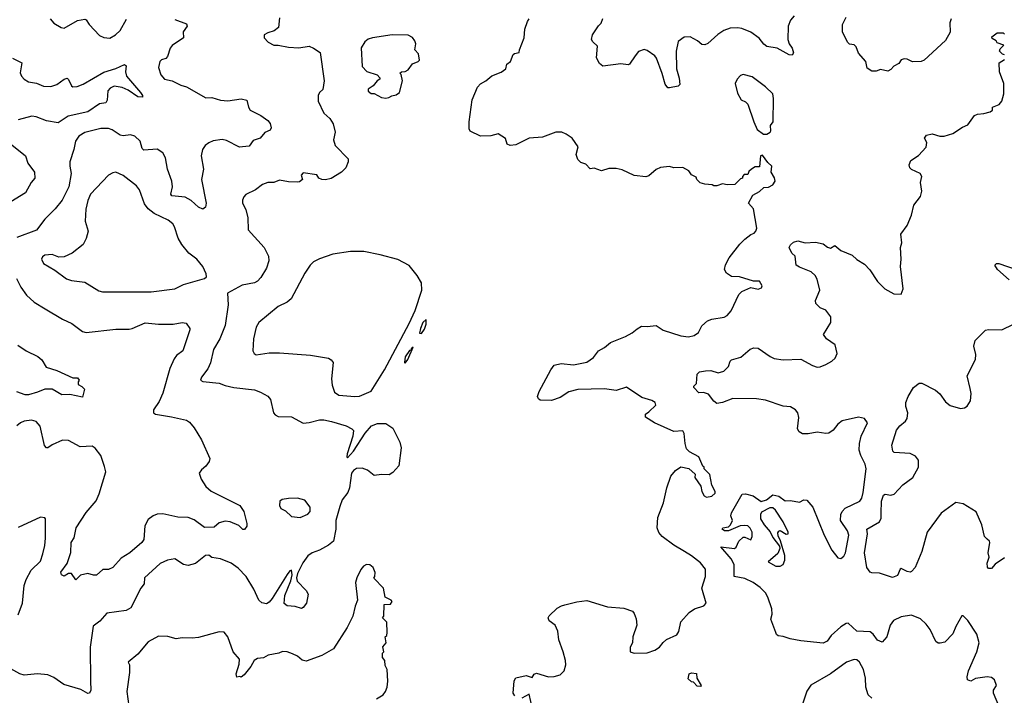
# Model space of a CAD drawing. Extents: x 1966327 to 2147849, y 395140 to 552178.
# Tile 257 of 316: x 2045185 to 2051853, y 532979 to 537558. Entities that reach past the tile are written whole.
import ezdxf

# ---------------------------------------------------------------- set-up
doc = ezdxf.new("R2010")
doc.units = 0

msp = doc.modelspace()

# ---------------------------------------------------------------- linework, layer by layer
at = {"layer": '0CON20XD'}
for points in [[(2046945, 537570), (2046936.7, 537505), (2046908.3, 537481.7), (2046865, 537470), (2046840, 537455), (2046840, 537435), (2046867.5, 537405), (2046905, 537386.7), (2046935, 537386.2), (2047005, 537371.4), (2047075, 537367.8), (2047145, 537378.6), (2047175, 537365.8), (2047220, 537335), (2047245.6, 537145), (2047237.3, 537085), (2047216, 537064), (2047206.5, 537045), (2047206.9, 537006.9), (2047244.3, 536925), (2047285, 536888), (2047308.3, 536851.7), (2047321.4, 536795), (2047310, 536745), (2047322, 536705), (2047410, 536615), (2047409.2, 536595), (2047392.9, 536555), (2047364, 536525), (2047295, 536482.5), (2047255, 536472), (2047230, 536475), (2047210, 536485), (2047196.4, 536506.4), (2047105, 536520), (2047090, 536505), (2047100, 536475), (2047079.5, 536460.5), (2047063.9, 536456.1), (2047005, 536459.2), (2046945, 536470), (2046905, 536455.7), (2046864.3, 536455.7), (2046828.8, 536441.2), (2046782.5, 536405), (2046715, 536372.5), (2046701.7, 536358.3), (2046693.3, 536335), (2046694, 536315), (2046715, 536272.5), (2046728.6, 536215), (2046732, 536135), (2046841.2, 536015), (2046868.8, 535955), (2046871.2, 535925), (2046855.8, 535875), (2046818.2, 535811.8), (2046795, 535787.1), (2046775, 535775.6), (2046691.9, 535758.1), (2046592, 535705), (2046595.5, 535625), (2046576.2, 535485), (2046540, 535395), (2046497.5, 535322.5), (2046476.2, 535233.8), (2046458.9, 535191.1), (2046416.2, 535135), (2046410, 535115), (2046425, 535106.2), (2046534.6, 535094.6), (2046575, 535078.5), (2046635, 535066.2), (2046775, 535049.5), (2046814.5, 535034.5), (2046865, 535005.8), (2046884, 534985), (2046904.3, 534895), (2046915, 534880.8), (2046935, 534870), (2047025.7, 534865.7), (2047105, 534824.2), (2047145, 534827.5), (2047215, 534845.6), (2047245, 534845.5), (2047295.7, 534834.3), (2047395, 534805.5), (2047435, 534786.5), (2047444.4, 534775), (2047440, 534735), (2047402.2, 534615), (2047400, 534595), (2047405, 534590), (2047445, 534634.5), (2047525, 534757.2), (2047567.1, 534805), (2047607.3, 534822.7), (2047665, 534822.2), (2047710.6, 534790.6), (2047759.2, 534695), (2047767.6, 534657.6), (2047751.9, 534535), (2047711.4, 534488.6), (2047686.7, 534473.3), (2047635, 534476.4), (2047585, 534469.5), (2047540, 534505), (2047505, 534518.1), (2047465, 534515.6), (2047445, 534504), (2047430.8, 534485), (2047417.5, 534385), (2047407.5, 534355), (2047368, 534305), (2047351.9, 534258.1), (2047326, 534165), (2047326, 534105), (2047310, 534025), (2047275, 533996), (2047215, 533964), (2047165, 533946), (2047135, 533924.3), (2047102.4, 533877.6), (2047065.6, 533805), (2047059.2, 533775), (2047063, 533753), (2047125, 533690), (2047138.1, 533665), (2047127.8, 533605), (2047105, 533574.2), (2047092.3, 533567.7), (2047050.3, 533580.3), (2046995.6, 533585.6), (2046975, 533602.5), (2046979.5, 533655), (2047021.9, 533755), (2047030, 533795), (2047025, 533827.5), (2047015, 533823.8), (2046995, 533798.6), (2046895, 533635.9), (2046875, 533610.4), (2046855, 533600.6), (2046825, 533606.7), (2046803.6, 533625), (2046769.5, 533699.5), (2046717.3, 533785), (2046665, 533840.6), (2046616.2, 533876.2), (2046545, 533905.5), (2046485, 533914), (2046465, 533929.5), (2046443.4, 533926.6), (2046375, 533873.8), (2046325, 533859.2), (2046295, 533865.7), (2046235, 533904.4), (2046185, 533894.5), (2046135, 533873.5), (2046029.4, 533775), (2046026.9, 533735), (2046004.7, 533705.3), (2045937.6, 533572.4), (2045905, 533553.6), (2045775, 533535.6), (2045728, 533482), (2045681.3, 533448.7), (2045661.1, 533305), (2045664.4, 533075), (2045666.7, 533013.3), (2045656.2, 532995), (2045645, 532992.5), (2045598, 533018), (2045483.6, 533053.6), (2045415, 533100.9), (2045375, 533117.3), (2045305, 533125.4), (2045215, 533116.9), (2045185.2, 533125.3), (2045125, 533160)], [(2046235, 537558.8), (2046315, 537530), (2046319.2, 537515), (2046291.4, 537475), (2046292.9, 537435), (2046217.7, 537382.3), (2046204.7, 537365), (2046185, 537308), (2046175, 537296), (2046145, 537286.2), (2046134.3, 537275), (2046124.3, 537235), (2046140, 537185), (2046165, 537156), (2046217.5, 537145), (2046275.5, 537115.5), (2046315, 537103.1), (2046445, 537027.8), (2046485, 537030), (2046545, 537013.3), (2046595, 537007.5), (2046685, 537022), (2046723.3, 537013.3), (2046734.2, 536965), (2046746.1, 536946.1), (2046818.3, 536908.3), (2046864, 536874), (2046880, 536855), (2046886.7, 536825), (2046879.7, 536810.3), (2046845, 536793.3), (2046814.1, 536755.9), (2046765, 536740), (2046738.3, 536701.7), (2046693, 536697), (2046673.3, 536695), (2046585, 536740), (2046555, 536746.5), (2046495, 536736.9), (2046465, 536724.2), (2046441.2, 536705), (2046421.7, 536678.3), (2046414.2, 536635.8), (2046429.1, 536545), (2046416.9, 536475), (2046447.5, 536315), (2046442.7, 536287.3), (2046425, 536273.8), (2046395, 536288.6), (2046345, 536332.5), (2046305.3, 536355.3), (2046214, 536365), (2046208.9, 536375), (2046219.1, 536425), (2046215.6, 536465), (2046186.5, 536545), (2046173, 536623), (2046154.2, 536655), (2046115, 536680), (2046025, 536674.3), (2046014.4, 536685), (2045999.4, 536735), (2045965, 536768.5), (2045935, 536777.9), (2045885, 536772.1), (2045865, 536775.4), (2045810.9, 536810.9), (2045785, 536821.8), (2045735, 536821.2), (2045625, 536794.4), (2045585, 536770), (2045562.9, 536735), (2045551.9, 536678.1), (2045524.4, 536595), (2045523.1, 536565), (2045533.3, 536515), (2045516.5, 536425), (2045471.1, 536335), (2045425, 536277.5), (2045354.5, 536205.5), (2045298.3, 536131.7), (2045165, 536081.2)], [(2045391.2, 537565), (2045415.7, 537535.7), (2045465, 537506), (2045485, 537501.2), (2045575, 537552.9), (2045625, 537561.2), (2045635, 537556.7), (2045655, 537526.7), (2045725, 537450), (2045755, 537436.7), (2045795, 537432), (2045834.3, 537455.7), (2045864, 537485), (2045907.6, 537562.4)], [(2048536.7, 532976.7), (2048527.5, 532995), (2048532.6, 533077.4), (2048545, 533098.6), (2048615, 533114.2), (2048655, 533100), (2048668.3, 533121.7), (2048685, 533128.8), (2048765, 533105.8), (2048805, 533107.1), (2048845, 533118), (2048872, 533145), (2048882.5, 533185), (2048880.6, 533215), (2048865.6, 533275), (2048835.7, 533355), (2048830, 533415), (2048810, 533455), (2048771.2, 533485), (2048764.2, 533505), (2048771.3, 533518.7), (2048825, 533569.2), (2048853.2, 533586.8), (2048876.9, 533593.1), (2048957, 533613), (2049025, 533622.2), (2049165, 533579.4), (2049275, 533569.2), (2049335, 533548.8), (2049346.2, 533535), (2049358.8, 533498.8), (2049363.8, 533455), (2049336, 533375), (2049334.2, 533335), (2049318, 533305), (2049320, 533275), (2049345, 533265.6), (2049435, 533268.5), (2049485, 533284.6), (2049517.1, 533305), (2049541.7, 533338.3), (2049565, 533358), (2049635, 533388.8), (2049648.2, 533411.8), (2049661.5, 533478.5), (2049719.4, 533540.6), (2049754.4, 533565.6), (2049817.5, 533585), (2049832.5, 533605), (2049804, 533705), (2049829.2, 533785), (2049828, 533835), (2049795, 533877.5), (2049735, 533925.6), (2049686.1, 533953.9), (2049615, 533996.9), (2049536, 534056), (2049513.2, 534083.2), (2049500.9, 534115), (2049506.5, 534185), (2049545.6, 534285), (2049568.1, 534385), (2049594.3, 534465.7), (2049625, 534502.5), (2049663, 534527), (2049717, 534517), (2049758.3, 534478.3), (2049757.5, 534455), (2049797, 534397), (2049805, 534360), (2049820.7, 534330.7), (2049835, 534322.5), (2049871.7, 534328.3), (2049895, 534350), (2049895, 534360), (2049873, 534403), (2049857.5, 534475), (2049820, 534515), (2049820, 534525), (2049811.7, 534531.7), (2049783.3, 534595), (2049720.5, 534630.5), (2049700.9, 534650.9), (2049690.8, 534685), (2049684.2, 534754.2), (2049675, 534771.2), (2049615, 534768), (2049483.3, 534825), (2049422.5, 534865), (2049422.5, 534885), (2049445, 534900), (2049492.5, 534945), (2049487.5, 534965), (2049465, 534978), (2049398, 534998), (2049295, 535067.1), (2049225, 535045.7), (2049145, 535056.9), (2048965, 535052.9), (2048904.1, 535035.9), (2048845, 534998), (2048785, 534978), (2048709.5, 534979.5), (2048697.7, 534987.7), (2048691.2, 535005), (2048701.7, 535038.3), (2048780.8, 535185), (2048805, 535216.2), (2048852.5, 535227.5), (2048935, 535220), (2049025, 535236.2), (2049071.2, 535268.8), (2049105, 535313.3), (2049145, 535336.2), (2049185, 535370), (2049288, 535412), (2049333.1, 535436.9), (2049366, 535464), (2049395, 535481.2), (2049435, 535478.1), (2049495, 535486.2), (2049543.4, 535453.4), (2049662.5, 535415), (2049715, 535410), (2049752.5, 535417.5), (2049782.4, 535437.6), (2049805, 535483.8), (2049841.7, 535518.3), (2049871.3, 535528.7), (2049955, 535542.2), (2049976.7, 535553.3), (2050002.2, 535585), (2050055.8, 535695), (2050075, 535716), (2050135, 535743.3), (2050185, 535731.2), (2050208.3, 535741.7), (2050212.5, 535755), (2050195, 535786.2), (2050155, 535786.2), (2050060, 535815), (2050005, 535818.8), (2049970.5, 535840.5), (2049956.7, 535865), (2049964.1, 535895.9), (2049990, 535945), (2050062.5, 536037.5), (2050095, 536071.9), (2050135, 536101.4), (2050158.7, 536111.3), (2050170.8, 536125), (2050175.7, 536145.7), (2050155, 536277.5), (2050120, 536315), (2050150.7, 536369.3), (2050195.8, 536394.2), (2050225, 536420), (2050255.7, 536424.3), (2050285, 536440), (2050300, 536465), (2050296.2, 536486.2), (2050273.3, 536525), (2050277.5, 536565), (2050250.7, 536590.7), (2050215, 536640), (2050202.5, 536635), (2050195, 536560), (2050165, 536560), (2050140, 536545), (2050121.7, 536528.3), (2050115, 536510), (2050091.7, 536508.3), (2050080, 536495), (2050080, 536485), (2050065, 536480), (2050028.3, 536441.7), (2049975, 536440), (2049945, 536446.7), (2049905, 536432.5), (2049885, 536432.5), (2049875, 536440), (2049825, 536442.5), (2049793, 536453), (2049770, 536475), (2049765, 536490), (2049735, 536507.5), (2049716.7, 536535), (2049675, 536555.7), (2049615, 536553.3), (2049585, 536563.8), (2049525, 536556.2), (2049495, 536543.3), (2049445, 536500), (2049425, 536494), (2049345, 536502.5), (2049265, 536540), (2049225, 536549.2), (2049175, 536550), (2049125, 536533.3), (2049075, 536552.5), (2049048.3, 536548.3), (2049018.3, 536578.3), (2048985, 536590), (2048965, 536610), (2048952.5, 536645), (2048967, 536697), (2048926.7, 536755), (2048885, 536783.3), (2048855, 536796), (2048815, 536795.8), (2048725, 536762.5), (2048635.8, 536754.2), (2048545, 536709.2), (2048505.7, 536705.7), (2048485.6, 536715.6), (2048473.6, 536753.6), (2048425, 536785.8), (2048375, 536771.9), (2048305, 536768), (2048235, 536802.5), (2048228, 536818), (2048228.7, 536865), (2048249.7, 537015), (2048285, 537100), (2048305, 537123.3), (2048342.5, 537145), (2048381.2, 537178.8), (2048445, 537202), (2048477.5, 537225), (2048483, 537257), (2048507.5, 537275), (2048527, 537323), (2048535, 537330), (2048567.5, 537335), (2048570, 537355), (2048601.2, 537435), (2048606.2, 537495), (2048624.2, 537545.8), (2048635.9, 537564.1)], [(2050430, 537585), (2050403.8, 537555), (2050388, 537515), (2050385.6, 537425), (2050394.7, 537394.7), (2050416.9, 537365), (2050425.8, 537334.2), (2050415, 537316.7), (2050395, 537320.8), (2050315.4, 537365.4), (2050245, 537376.9), (2050225, 537391.4), (2050192.1, 537432.1), (2050135, 537474.4), (2050075, 537498.9), (2050045, 537503.3), (2049995, 537500), (2049953.9, 537486.1), (2049911.9, 537458.1), (2049845, 537396.9), (2049825, 537386.9), (2049805, 537389.2), (2049774.5, 537414.5), (2049725, 537442.9), (2049685, 537440.8), (2049645, 537410), (2049629.4, 537345), (2049633.3, 537225), (2049651.7, 537161.7), (2049655, 537120), (2049645, 537107.5), (2049585, 537096.7), (2049575, 537096.7), (2049555, 537121.2), (2049534.6, 537194.6), (2049497, 537297), (2049485, 537314), (2049435, 537350), (2049414, 537356), (2049375, 537342), (2049352.5, 537312.5), (2049315, 537256.7), (2049305, 537251.2), (2049255, 537260), (2049133.6, 537243.6), (2049110.7, 537260.7), (2049090.5, 537300.5), (2049097.7, 537377.7), (2049065, 537407.5), (2049057.5, 537425), (2049063.9, 537456.1), (2049105, 537517.5), (2049123.3, 537535), (2049133.6, 537566.4)], [(2051493.3, 537565), (2051484, 537536), (2051486.4, 537473.6), (2051453.9, 537416.1), (2051310, 537285), (2051290, 537275), (2051231.7, 537271.7), (2051195, 537290), (2051175, 537293.3), (2051153.9, 537286.1), (2051138.3, 537261.7), (2051105, 537243.3), (2051085, 537220), (2051065, 537210), (2051015, 537220), (2050985, 537210), (2050955, 537210), (2050925, 537230), (2050913.8, 537275), (2050865, 537331.2), (2050850, 537375), (2050835, 537388.8), (2050805, 537393.3), (2050790, 537405), (2050756, 537475), (2050756, 537525), (2050781.2, 537575)], [(2051855, 537320), (2051840, 537325), (2051820, 537345), (2051825, 537360), (2051850, 537385), (2051805, 537402.5), (2051797.5, 537415), (2051770.7, 537430.7), (2051768.3, 537441.7), (2051805, 537470), (2051845, 537470), (2051855, 537460)], [(2047665, 537026), (2047685, 537030), (2047705, 537043.3), (2047735, 537048.8), (2047756, 537065), (2047776.7, 537145), (2047767, 537187), (2047760, 537195), (2047770, 537205), (2047795, 537206.2), (2047815, 537217.5), (2047845, 537258.8), (2047882.5, 537275), (2047891.2, 537285), (2047885, 537327.5), (2047860, 537355), (2047866.2, 537395), (2047860, 537415), (2047845, 537436.7), (2047815, 537453.8), (2047706.4, 537456.4), (2047574.2, 537435.8), (2047544.2, 537425.8), (2047521.7, 537408.3), (2047496.4, 537366.4), (2047505, 537240), (2047536.3, 537206.3), (2047606.2, 537185), (2047622.5, 537165), (2047622.5, 537155), (2047605, 537143.8), (2047578.9, 537111.1), (2047545, 537086.7), (2047544.1, 537074.1), (2047565, 537057.5), (2047585, 537057.5), (2047635, 537032), (2047665, 537026)], [(2045135, 537297.1), (2045198.6, 537265), (2045188.7, 537198.7), (2045197.1, 537175), (2045215, 537154.4), (2045245, 537137.8), (2045297.8, 537127.8), (2045345, 537108.1), (2045394.5, 537105.5), (2045435, 537118.5), (2045485, 537155.6), (2045505, 537162.5), (2045515, 537153.8), (2045535, 537110.8), (2045545, 537104.3), (2045574.5, 537105.5), (2045615, 537120.4), (2045755, 537202.9), (2045835, 537226.4), (2045895, 537254), (2045905.5, 537245.5), (2045900.9, 537205), (2045908.2, 537175), (2046002.5, 537065), (2046016.7, 537045), (2046016.1, 537033.9), (2045985, 537036), (2045919.5, 537079.5), (2045878.1, 537098.1), (2045825, 537107.5), (2045797.8, 537095), (2045782.2, 537075), (2045777.2, 537012.8), (2045768.8, 536995), (2045725, 536987.9), (2045645, 536934), (2045513.1, 536905), (2045445, 536859.6), (2045365, 536872.5), (2045295, 536898.9), (2045266.7, 536903.3), (2045175, 536880.4)], [(2049828.3, 535178.3), (2049865, 535180), (2049915, 535164.2), (2049953.6, 535176.4), (2049985, 535207.5), (2049996.2, 535245), (2050005, 535253.8), (2050068.2, 535271.8), (2050132.5, 535325), (2050155.9, 535334.1), (2050185, 535332), (2050266.2, 535275), (2050295, 535263.1), (2050355, 535253.6), (2050475, 535258.1), (2050553.3, 535215), (2050585, 535204.4), (2050605, 535205.6), (2050645, 535221.9), (2050685, 535244.4), (2050707.5, 535265), (2050721.4, 535295), (2050707.5, 535355), (2050647.5, 535395), (2050629.2, 535425), (2050677.3, 535505), (2050678.2, 535545), (2050645, 535590.6), (2050605, 535605.6), (2050575.7, 535635), (2050574.4, 535655), (2050604.4, 535725), (2050585, 535800), (2050570.8, 535825), (2050545, 535848.6), (2050465, 535881.4), (2050442, 535895), (2050436.7, 535955), (2050413.3, 535975), (2050396.7, 536015), (2050405, 536033.3), (2050425, 536050), (2050455, 536058.8), (2050505, 536047.1), (2050575, 536051.1), (2050625, 536038.2), (2050655, 536015.7), (2050675, 536010), (2050705, 536028), (2050745, 535994), (2050821.4, 535961.4), (2050853.2, 535933.2), (2050905, 535900.8), (2050942.4, 535862.4), (2050994.5, 535784.5), (2051044, 535735), (2051105, 535700.8), (2051155, 535697.5), (2051167.5, 535735), (2051148.8, 535885), (2051153.8, 535935), (2051150.8, 536015), (2051159.2, 536045), (2051152, 536105), (2051195.6, 536164.4), (2051225, 536233.3), (2051239.4, 536300.6), (2051285, 536360), (2051293.6, 536396.4), (2051286.2, 536455), (2051293.8, 536495), (2051282.5, 536515), (2051223.9, 536543.9), (2051212.5, 536555), (2051207.5, 536575), (2051220, 536605), (2051272.4, 536637.6), (2051323.8, 536695), (2051328.8, 536725), (2051311.2, 536755), (2051326.7, 536775), (2051365, 536785.8), (2051415, 536770), (2051445, 536770), (2051505, 536786.7), (2051569.3, 536830.7), (2051605, 536846.7), (2051650, 536910), (2051670.9, 536919.1), (2051715, 536922), (2051756.1, 536933.9), (2051772.5, 536945), (2051772.5, 536965), (2051817, 536983), (2051836.7, 537005), (2051848.8, 537055), (2051850, 537125), (2051820, 537205), (2051817.5, 537265), (2051855, 537287.5)], [(2050245, 536782), (2050266.2, 536795), (2050271.2, 536805), (2050268.3, 536841.7), (2050286.7, 536865), (2050290, 537025), (2050285, 537056.7), (2050235, 537103.8), (2050145, 537170), (2050085, 537186.2), (2050065, 537180), (2050042.5, 537155), (2050030, 537125), (2050045, 537060), (2050070, 537015), (2050100.5, 537000.5), (2050116.2, 536985), (2050156.7, 536865), (2050180, 536815), (2050222, 536782), (2050245, 536782)], [(2045108.9, 536728.9), (2045223.8, 536635), (2045240, 536585), (2045284.2, 536525), (2045286.2, 536485), (2045262, 536455), (2045224.2, 536385.8), (2045095, 536306)], [(2045745, 535712.9), (2046075, 535714.3), (2046235, 535733.3), (2046295, 535763.3), (2046435.7, 535804.3), (2046448.8, 535815), (2046448.1, 535835), (2046424.5, 535885), (2046384.5, 535935), (2046329.4, 535975), (2046282.5, 536035), (2046257.6, 536077.6), (2046233.1, 536155), (2046220.8, 536175), (2046190.2, 536200.2), (2046095, 536245.5), (2046055.3, 536275.3), (2046030.6, 536310.6), (2045995.6, 536405), (2045975, 536432), (2045885, 536501.4), (2045835, 536524.2), (2045815, 536521.4), (2045786, 536505), (2045663.1, 536375), (2045645, 536333.3), (2045631.8, 536275), (2045628, 536192), (2045648, 536125), (2045634.4, 536075.6), (2045615, 536034), (2045539.2, 535975), (2045485, 535951.4), (2045449.1, 535949.1), (2045405, 535966.9), (2045355, 535962.2), (2045338.9, 535951.1), (2045331.4, 535935), (2045346.4, 535906.4), (2045421.7, 535861.7), (2045502, 535802), (2045535, 535790), (2045625, 535780), (2045720.7, 535720.7), (2045745, 535712.9)], [(2047455, 535004.3), (2047485, 535007.5), (2047565, 535040), (2047655.7, 535184.3), (2047821.7, 535498.3), (2047862.7, 535587.3), (2047907.3, 535725), (2047906, 535775), (2047876.7, 535825), (2047822.3, 535892.3), (2047745, 535932), (2047625, 535965.8), (2047515, 535988.1), (2047425, 535986.9), (2047305, 535970), (2047215, 535937.1), (2047175, 535918), (2047150.8, 535895), (2047115, 535841.2), (2047023.6, 535666.4), (2046995.4, 535644.6), (2046935, 535614.3), (2046804, 535505), (2046787.1, 535475), (2046768.6, 535395), (2046763.9, 535313.9), (2046772.5, 535295), (2046785, 535287.5), (2046875, 535300.8), (2046945, 535300.6), (2047155, 535285.7), (2047275, 535263.8), (2047295, 535253.3), (2047308, 535235), (2047295.7, 535125), (2047301.3, 535081.3), (2047317.1, 535035), (2047345, 535013.3), (2047455, 535004.3)], [(2051886, 535796), (2051806.7, 535865), (2051787.5, 535895), (2051800, 535905), (2051815, 535905.7), (2051932.5, 535865)], [(2045162.9, 535805), (2045192.9, 535745), (2045231.1, 535691.1), (2045282.8, 535642.8), (2045357.6, 535597.6), (2045475, 535528), (2045538.3, 535498.3), (2045610, 535445), (2045635, 535437.5), (2045835, 535461.4), (2045925, 535460.6), (2045945.5, 535464.5), (2046035, 535504.4), (2046125.5, 535494.5), (2046225, 535495.7), (2046285, 535505.7), (2046311.2, 535501.2), (2046336.1, 535466.1), (2046336.4, 535456.4), (2046290, 535315), (2046246.8, 535283.2), (2046229.7, 535260.3), (2046201.1, 535195), (2046155, 535026.7), (2046128.3, 534971.7), (2046090, 534915), (2046091.2, 534895), (2046104.6, 534884.6), (2046212.9, 534867.1)], [(2047905, 535432.5), (2047925, 535460), (2047936.7, 535495), (2047937, 535527), (2047915, 535506.7), (2047900, 535465), (2047893, 535433), (2047905, 535432.5)], [(2051855, 533911.2), (2051791.7, 533868.3), (2051765, 533840), (2051745, 533840), (2051738.3, 533848.3), (2051736.7, 533875), (2051750, 533915), (2051743.1, 533945), (2051754.2, 534015), (2051752.5, 534025), (2051736.9, 534036.9), (2051718.5, 534055), (2051699.4, 534135), (2051662.3, 534222.3), (2051575, 534277.1), (2051525, 534285.7), (2051425.5, 534214.5), (2051330, 534085), (2051294.3, 533955), (2051248.1, 533845), (2051225, 533818), (2051215, 533814), (2051195, 533818.8), (2051155, 533840), (2051147.5, 533835), (2051129.3, 533790.7), (2051095, 533777.5), (2051006.4, 533806.4), (2050955, 533808.8), (2050943.6, 533813.6), (2050922.5, 533845), (2050906.7, 533945), (2050926.9, 534075), (2050922, 534105), (2051007.5, 534155), (2051019.2, 534180.8), (2051019.6, 534215), (2051021.1, 534295), (2051035, 534335.8), (2051045, 534342.5), (2051085, 534335.7), (2051106.2, 534343.8), (2051165.6, 534405), (2051233.1, 534455), (2051271.8, 534525), (2051272.5, 534572.5), (2051251.3, 534601.3), (2051215, 534618.9), (2051107.5, 534625), (2051098.8, 534635), (2051092, 534675), (2051123.7, 534776.4), (2051145, 534805.6), (2051183.6, 534836.4), (2051195.8, 534855), (2051200, 534895), (2051186.2, 534936.2), (2051185.9, 534965), (2051201.9, 535005), (2051238.2, 535065), (2051275, 535095.6), (2051295, 535094.4), (2051386.7, 535046.7), (2051415, 535022), (2051455, 534968), (2051485, 534942.5), (2051555, 534922.9), (2051582.1, 534927.9), (2051600.3, 534939.7), (2051624.4, 534975), (2051629.2, 535025), (2051622.3, 535057.7), (2051601.1, 535145), (2051657.5, 535255), (2051658.8, 535288.8), (2051645.7, 535345), (2051656, 535385), (2051725.6, 535454.4), (2051745, 535458.9), (2051835, 535455.6), (2051915, 535494.4)], [(2045173, 535353), (2045228.8, 535315), (2045306.8, 535276.8), (2045335, 535253.3), (2045363.4, 535203.4), (2045435, 535180), (2045545, 535131.2), (2045575, 535130), (2045587.5, 535115), (2045580, 535105), (2045580, 535085), (2045605, 535072.5), (2045622.5, 535055), (2045610, 535000), (2045525, 535019.2), (2045470, 535015), (2045403.9, 535053.9), (2045355, 535054.2), (2045305, 535033.1), (2045245, 535015.7), (2045222.5, 535015), (2045165, 535036)], [(2047795, 535230), (2047813.3, 535255), (2047850, 535340), (2047835, 535327.5), (2047832.5, 535317.5), (2047825, 535316.2), (2047795, 535272.5), (2047790, 535235), (2047795, 535230)], [(2051815, 532908.1), (2051779.2, 532995), (2051780.5, 533015), (2051798.8, 533045), (2051785.4, 533085), (2051765, 533100.4), (2051735.8, 533105.8), (2051657.2, 533092.8), (2051625, 533076.5), (2051604.4, 533085), (2051601.2, 533105), (2051609.1, 533145), (2051667.7, 533275), (2051681.8, 533335), (2051666.1, 533395), (2051605, 533487.5), (2051575, 533517.5), (2051565, 533517.5), (2051525, 533446.2), (2051505, 533396), (2051450, 533340), (2051417.2, 533332.8), (2051404, 533334), (2051390, 533345), (2051351.5, 533425), (2051322.6, 533462.6), (2051285, 533497.7), (2051225, 533523.6), (2051155, 533512.3), (2051102.6, 533487.4), (2051079.6, 533455), (2051058.2, 533375), (2051025, 533339.4), (2050995, 533352.2), (2050964.1, 533394.1), (2050945, 533409.5), (2050855, 533413.9), (2050795, 533468.1), (2050782.8, 533467.2), (2050746, 533444), (2050680, 533385), (2050653.9, 533346.1), (2050625, 533333.5), (2050475, 533348.5), (2050402.6, 533362.6), (2050355, 533378.9), (2050322, 533382), (2050310.7, 533390.7), (2050305.3, 533405.3), (2050270.8, 533495), (2050281.5, 533528.5), (2050279.3, 533565), (2050250.9, 533645), (2050235, 533672.9), (2050199.5, 533709.5), (2050150.8, 533745), (2050095, 533772.2), (2050023.6, 533783.6), (2050022.9, 533865), (2050001.9, 533905), (2049933.3, 533985), (2050025, 533974.4), (2050036.2, 533983.8), (2050054.5, 534025), (2050085, 534050.8), (2050095, 534051.4), (2050135, 534032.5), (2050145.4, 534055), (2050145.8, 534085), (2050132.3, 534112.3), (2050115, 534127.2), (2050095, 534131.4), (2050062.8, 534127.2), (2049985, 534093.9), (2049956.7, 534095), (2049942.9, 534105), (2049946.2, 534113.8), (2049985, 534121.2), (2049998.8, 534135), (2050011.2, 534165), (2050000, 534195), (2050005, 534216.7), (2050078, 534342), (2050100, 534345), (2050152.5, 534332.5), (2050205, 534294), (2050242.5, 534305), (2050285, 534337.5), (2050325, 534330), (2050368.3, 534298.3), (2050405, 534300), (2050465, 534287.5), (2050495, 534303.3), (2050515, 534302.5), (2050555, 534253.8), (2050632.6, 534065), (2050683.7, 533963.7), (2050725, 533910.8), (2050745, 533907.8), (2050765, 533922.9), (2050777.5, 533945), (2050800, 534065), (2050791.8, 534095), (2050744.4, 534165), (2050744.7, 534205.3), (2050754, 534226), (2050775, 534248.9), (2050875, 534295.7), (2050887.5, 534315), (2050896.9, 534353.1), (2050917.3, 534515), (2050910.9, 534545), (2050880.5, 534605), (2050870.4, 534640.4), (2050871.9, 534685), (2050882.9, 534735), (2050926, 534825), (2050905, 534856.2), (2050865, 534864.2), (2050755, 534840.8), (2050725, 534816), (2050694.5, 534775.5), (2050663.6, 534756.4), (2050645, 534753.3), (2050585, 534763.5), (2050525, 534750.7), (2050485, 534752.4), (2050464.3, 534764.3), (2050451.2, 534785), (2050461.5, 534861.5), (2050455.3, 534895), (2050439.1, 534915), (2050405, 534934.7), (2050355, 534939.1), (2050235, 534980.6), (2050175, 534987.8), (2050015, 534991.1), (2049944.4, 534964.4), (2049905, 534958), (2049885, 534972), (2049849.6, 535019.6), (2049815, 535030.8), (2049785, 535030), (2049750, 535065), (2049750, 535075), (2049767, 535093), (2049773, 535157), (2049788.3, 535171.7), (2049828.3, 535178.3)], [(2046212.9, 534867.1), (2046315, 534844), (2046335, 534830), (2046365, 534791.2), (2046415, 534711.5), (2046473.3, 534585), (2046467.5, 534565), (2046445, 534532.5), (2046415, 534507.5), (2046400, 534485), (2046413.8, 534445), (2046444, 534395), (2046482, 534362), (2046675, 534265.7), (2046701.9, 534225), (2046723.3, 534145), (2046723.3, 534125), (2046706.4, 534103.6), (2046695, 534103.3), (2046669.5, 534129.5), (2046610, 534155), (2046575, 534159.4), (2046535, 534147.5), (2046501.7, 534118.3), (2046435, 534116.7), (2046365, 534167.8), (2046325, 534184.4), (2046255, 534186.9), (2046155, 534209.2), (2046115, 534207.5), (2046088.8, 534195), (2046055, 534171.2), (2046032.4, 534127.6), (2046024.2, 534035), (2046012.5, 534015), (2045930, 533945), (2045870.6, 533909.4), (2045815, 533846), (2045786.8, 533833.2), (2045748.3, 533831.7), (2045705, 533794), (2045685, 533793.8), (2045645, 533805.8), (2045595.9, 533794.1), (2045565, 533762.5), (2045535, 533804.3), (2045515.7, 533804.3), (2045485, 533787.5), (2045467, 533797), (2045462, 533815), (2045506.4, 533873.6), (2045531.8, 533948.2), (2045532.9, 534015), (2045553.2, 534046.8), (2045566.9, 534115), (2045635, 534219.2), (2045701.7, 534298.3), (2045722.5, 534345), (2045767, 534493), (2045759.6, 534529.6), (2045732.9, 534605), (2045695, 534654.5), (2045675, 534667.1), (2045595, 534663.3), (2045515, 534705.6), (2045475, 534707.8), (2045405, 534676.9), (2045375, 534655.7), (2045365, 534655.8), (2045352.5, 534672.5), (2045322.7, 534802.7), (2045295, 534834.4), (2045265, 534843.5), (2045215, 534837.3), (2045189.2, 534825), (2045165.6, 534805)], [(2047085, 534184.2), (2047135, 534206.7), (2047151.2, 534225), (2047152.5, 534255), (2047115, 534302.5), (2047065.8, 534315.8), (2047005.9, 534314.1), (2046962.7, 534307.3), (2046946.7, 534295), (2046944, 534265), (2046953.8, 534245), (2046985, 534229.4), (2047025, 534192), (2047085, 534184.2)], [(2050335, 533854.2), (2050356, 533865), (2050365.5, 533894.5), (2050367.3, 533927.3), (2050337.1, 534027.1), (2050320.4, 534060.4), (2050319.5, 534080.5), (2050325, 534092), (2050335, 534095.8), (2050375, 534072.5), (2050390, 534075), (2050390, 534085), (2050355.5, 534155.5), (2050303.9, 534235), (2050285, 534250), (2050265, 534249.6), (2050208.8, 534221.2), (2050201, 534205), (2050202.4, 534175), (2050226.9, 534135), (2050268, 534088), (2050285, 534048.9), (2050329.8, 533989.8), (2050332.5, 533975), (2050318.3, 533941.7), (2050253.3, 533885), (2050305, 533854.2), (2050335, 533854.2)], [(2045173.5, 533525), (2045204.6, 533605), (2045215.9, 533724.1), (2045228.2, 533765), (2045261.3, 533828.7), (2045325, 533889.4), (2045341.8, 533938.2), (2045354.6, 533995), (2045358.2, 534045), (2045360, 534175), (2045355, 534182.5), (2045325, 534186.2), (2045175, 534116)], [(2047600, 532955), (2047645, 532982.5), (2047662.5, 533005), (2047672.5, 533035), (2047676.7, 533075), (2047672.5, 533155), (2047660.7, 533180.7), (2047657.5, 533215), (2047642.5, 533235), (2047642.5, 533265), (2047650, 533275), (2047643, 533307), (2047667.5, 533335), (2047660, 533375), (2047670, 533385), (2047672.5, 533405), (2047670, 533475), (2047642.5, 533505), (2047650, 533515), (2047652.5, 533595), (2047695, 533597.5), (2047707.5, 533615), (2047700, 533625), (2047660, 533645), (2047647.5, 533705), (2047583, 533773), (2047590, 533785), (2047591.7, 533811.7), (2047577.5, 533845), (2047555, 533863.3), (2047534.1, 533865.9), (2047513.3, 533855), (2047495, 533832.5), (2047466.7, 533775), (2047458.8, 533745), (2047473.3, 533625), (2047455.9, 533584.1), (2047440, 533515), (2047401.2, 533438.8), (2047308.8, 533295), (2047231.7, 533248.3), (2047125, 533212), (2047097.3, 533217.3), (2047065, 533244), (2047031.2, 533261.2), (2046995, 533273.8), (2046965, 533276.2), (2046940, 533265), (2046867.7, 533252.3), (2046835.6, 533234.4), (2046795, 533230), (2046771.8, 533215), (2046750.8, 533175), (2046705, 533117.5), (2046685, 533102.5), (2046675, 533107.5), (2046655, 533103.3), (2046650, 533125), (2046670.4, 533189.6), (2046672.2, 533225), (2046629.2, 533275), (2046593.8, 533375), (2046568.3, 533408.3), (2046535, 533408.8), (2046395, 533371.2), (2046353, 533367), (2046285, 533368.8), (2046245, 533363.3), (2046188.3, 533378.3), (2046125, 533380), (2046055, 533341.2), (2045985, 533257.5), (2045920, 533205), (2045927.5, 533185), (2045928.9, 533135), (2045910.6, 533005), (2045922.9, 532905)], [(2050955, 532960), (2050931.8, 532981.8), (2050914.4, 533035), (2050911.9, 533095), (2050899.4, 533155), (2050872, 533205), (2050855, 533219.2), (2050835, 533222.5), (2050785, 533204.2), (2050675.5, 533124.5), (2050542.3, 533047.7), (2050515, 533007.5), (2050467.5, 532865)], [(2049795, 533040), (2049771.7, 533041.7), (2049748.3, 533068.3), (2049735, 533070), (2049711.7, 533091.7), (2049717.5, 533125), (2049735, 533132.5), (2049768.3, 533128.3), (2049770, 533095), (2049800, 533045), (2049795, 533040)], [(2048657.6, 532887.6), (2048635, 532987.5), (2048585, 532960.6)]]:
    msp.add_lwpolyline(points, dxfattribs=at)

doc.saveas('drawing.dxf')
